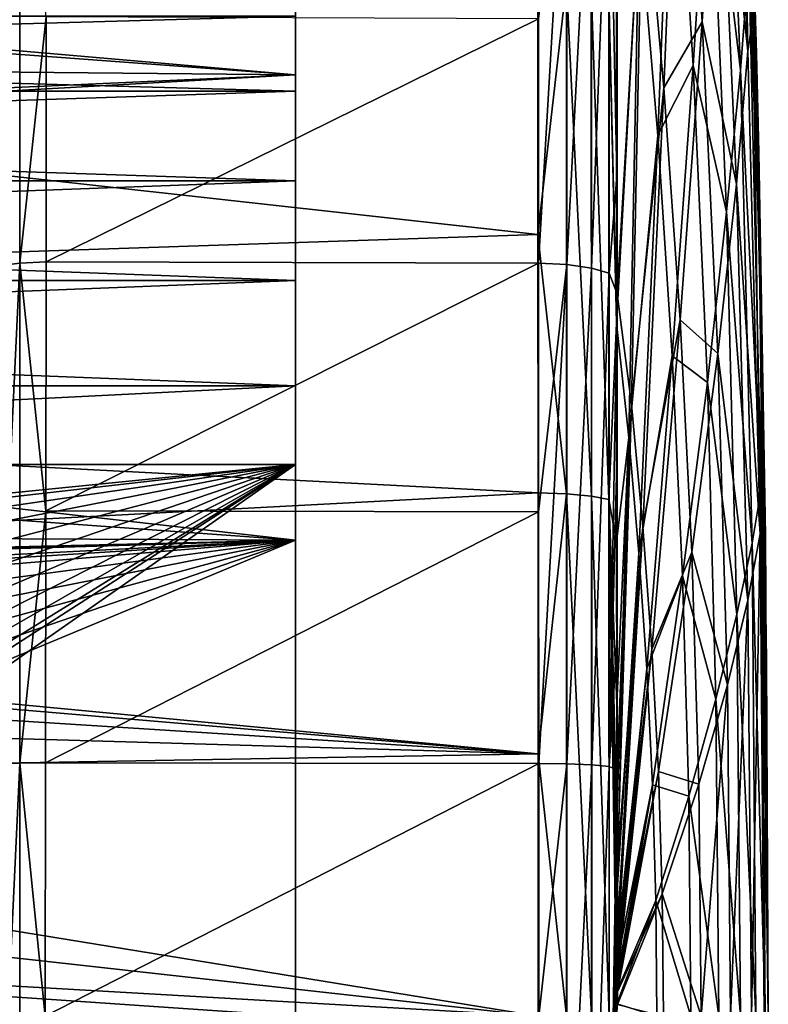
# Model space of a CAD drawing. Header units: millimetres. Extents: x -182 to 217, y -96 to 236.
# Tile 282 of 458: x 47.85 to 52.6, y 0.08 to 6.32. Entities that reach past the tile are written whole.
import ezdxf

# ---------------------------------------------------------------- set-up
doc = ezdxf.new("R2010")
doc.units = ezdxf.units.MM
doc.header["$LTSCALE"] = 52.148148
for name, color, linetype in [('705', 7, 'CONTINUOUS'), ('708', 7, 'CONTINUOUS'), ('710', 7, 'CONTINUOUS'), ('711', 7, 'CONTINUOUS'), ('717', 7, 'CONTINUOUS'), ('718', 7, 'CONTINUOUS'), ('725', 7, 'CONTINUOUS'), ('727', 7, 'CONTINUOUS'), ('728', 7, 'CONTINUOUS'), ('730', 7, 'CONTINUOUS'), ('739', 7, 'CONTINUOUS'), ('740', 7, 'CONTINUOUS'), ('741', 7, 'CONTINUOUS'), ('742', 7, 'CONTINUOUS'), ('743', 7, 'CONTINUOUS'), ('752', 7, 'CONTINUOUS'), ('758', 7, 'CONTINUOUS'), ('765', 7, 'CONTINUOUS')]:
    doc.layers.add(name, color=color, linetype=linetype)

msp = doc.modelspace()

# ---------------------------------------------------------------- linework, layer by layer
at = {"layer": '705', "color": 7, "linetype": 'CONTINUOUS', "true_color": 0xaaaaaa}
for points in [[(31.897, 4.3172, -22.0819), (31.5503, 7.1354, -21.3386), (51.1389, 4.96, -21.9465), (31.897, 4.3172, -22.0819)], [(51.1389, 4.96, -21.9465), (31.5503, 7.1354, -21.3386), (51.1384, 6.571, -21.5191), (51.1389, 4.96, -21.9465)], [(51.1395, 3.3219, -22.2534), (31.897, 4.3172, -22.0819), (51.1389, 4.96, -21.9465), (51.1395, 3.3219, -22.2534)], [(31.897, 4.3172, -22.0819), (51.1395, 3.3219, -22.2534), (39.9399, 2.7289, -22.3339), (31.897, 4.3172, -22.0819)], [(51.1395, 3.3219, -22.2534), (51.1403, 1.6655, -22.4383), (39.9399, 2.7289, -22.3339), (51.1395, 3.3219, -22.2534)], [(51.1403, 1.6655, -22.4383), (40.6, 2.5617, -22.3537), (39.9399, 2.7289, -22.3339), (51.1403, 1.6655, -22.4383)], [(40.6, 2.5617, -22.3537), (51.1403, 1.6655, -22.4383), (41.1037, 2.3025, -22.3819), (40.6, 2.5617, -22.3537)], [(41.1037, 2.3025, -22.3819), (51.1403, 1.6655, -22.4383), (41.5445, 1.9445, -22.4158), (41.1037, 2.3025, -22.3819)], [(41.5445, 1.9445, -22.4158), (51.1403, 1.6655, -22.4383), (41.9024, 1.5037, -22.4497), (41.5445, 1.9445, -22.4158)], [(51.1403, 1.6655, -22.4383), (51.1411, 0, -22.5), (41.9024, 1.5037, -22.4497), (51.1403, 1.6655, -22.4383)], [(41.9024, 1.5037, -22.4497), (51.1411, 0, -22.5), (42.1617, 1, -22.4778), (41.9024, 1.5037, -22.4497)], [(42.1617, 1, -22.4778), (51.1411, 0, -22.5), (42.3026, 0.5082, -22.4943), (42.1617, 1, -22.4778)], [(42.3026, 0.5082, -22.4943), (51.1411, 0, -22.5), (42.35, 0, -22.5), (42.3026, 0.5082, -22.4943)]]:
    msp.add_3dface(points, dxfattribs=at)
at = {"layer": '708', "color": 7, "linetype": 'CONTINUOUS', "true_color": 0xaaaaaa}
for points in [[(48.0199, 6.3415, 61.5435), (48.0188, 4.7873, 61.9603), (51.1418, 6.3292, 61.5473), (48.0199, 6.3415, 61.5435)], [(51.1418, 6.3292, 61.5473), (48.0188, 4.7873, 61.9603), (51.1424, 4.778, 61.9624), (51.1418, 6.3292, 61.5473)], [(48.0188, 4.7873, 61.9603), (48.0173, 3.2062, 62.2596), (51.1424, 4.778, 61.9624), (48.0188, 4.7873, 61.9603)], [(51.1424, 4.778, 61.9624), (48.0173, 3.2062, 62.2596), (51.1431, 3.2001, 62.2605), (51.1424, 4.778, 61.9624)], [(48.0173, 3.2062, 62.2596), (48.0156, 1.6072, 62.4398), (51.1431, 3.2001, 62.2605), (48.0173, 3.2062, 62.2596)], [(51.1431, 3.2001, 62.2605), (48.0156, 1.6072, 62.4398), (51.1441, 1.6044, 62.4401), (51.1431, 3.2001, 62.2605)], [(48.0156, 1.6072, 62.4398), (48.0137, -0.0001, 62.5), (51.1441, 1.6044, 62.4401), (48.0156, 1.6072, 62.4398)], [(51.1441, 1.6044, 62.4401), (48.0137, -0.0001, 62.5), (51.1449, -0.0001, 62.5), (51.1441, 1.6044, 62.4401)]]:
    msp.add_3dface(points, dxfattribs=at)
at = {"layer": '710', "color": 7, "linetype": 'CONTINUOUS', "true_color": 0xaaaaaa}
for points in [[(49.6, 8.7938, -18.2596), (49.6, 5.974, -19.3663), (49.6, 8.7938, 18.2596), (49.6, 8.7938, -18.2596)], [(49.6, 8.7938, 18.2596), (49.6, 5.974, -19.3663), (49.6, 7, -4), (49.6, 8.7938, 18.2596)], [(49.6, 5.974, 19.3663), (49.6, 8.7938, 18.2596), (49.6, 6.3455, 5.8705), (49.6, 5.974, 19.3663)], [(49.6, 7, -4), (49.6, 5.974, -19.3663), (49.6, 6.9248, -4.6676), (49.6, 7, -4)], [(49.6, 6.9248, -4.6676), (49.6, 5.974, -19.3663), (49.6, 6.7029, -5.3016), (49.6, 6.9248, -4.6676)], [(49.6, 6.7029, -5.3016), (49.6, 5.974, -19.3663), (49.6, 6.3455, -5.8705), (49.6, 6.7029, -5.3016)], [(49.6, 6.3455, -5.8705), (49.6, 5.974, -19.3663), (49.6, 5.8705, -6.3455), (49.6, 6.3455, -5.8705)], [(49.6, 5.8705, 6.3455), (49.6, 5.974, 19.3663), (49.6, 6.3455, 5.8705), (49.6, 5.8705, 6.3455)], [(49.6, 5.974, -19.3663), (49.6, 3.0208, -20.0404), (49.6, 5.8705, -6.3455), (49.6, 5.974, -19.3663)], [(49.6, 3.0208, 20.0404), (49.6, 5.974, 19.3663), (49.6, 4, 7), (49.6, 3.0208, 20.0404)], [(49.6, 4, 7), (49.6, 5.974, 19.3663), (49.6, 4.6676, 6.9248), (49.6, 4, 7)], [(49.6, 4.6676, 6.9248), (49.6, 5.974, 19.3663), (49.6, 5.3016, 6.7029), (49.6, 4.6676, 6.9248)], [(49.6, 5.3016, 6.7029), (49.6, 5.974, 19.3663), (49.6, 5.8705, 6.3455), (49.6, 5.3016, 6.7029)], [(49.6, 5.8705, -6.3455), (49.6, 3.0208, -20.0404), (49.6, 5.3016, -6.7029), (49.6, 5.8705, -6.3455)], [(49.6, 5.3016, -6.7029), (49.6, 3.0208, -20.0404), (49.6, 4.6676, -6.9248), (49.6, 5.3016, -6.7029)], [(49.6, 4.6676, -6.9248), (49.6, 3.0208, -20.0404), (49.6, 4, -7), (49.6, 4.6676, -6.9248)], [(49.6, 4, -7), (49.6, 3.0208, -20.0404), (49.6, 3.5, -8.5), (49.6, 4, -7)], [(49.6, -4, 7), (49.6, 3.0208, 20.0404), (49.6, 4, 7), (49.6, -4, 7)], [(49.6, 3.5, -7), (49.6, 4, -7), (49.6, 3.5, -8.5), (49.6, 3.5, -7)], [(49.6, 0, -20.2668), (49.6, -3.0208, -20.0404), (49.6, 3.5, -8.5), (49.6, 0, -20.2668)], [(49.6, -3.0208, -20.0404), (49.6, -3.5, -8.5), (49.6, 3.5, -8.5), (49.6, -3.0208, -20.0404)], [(49.6, 3.0208, -20.0404), (49.6, 0, -20.2668), (49.6, 3.5, -8.5), (49.6, 3.0208, -20.0404)], [(49.6, 0, 20.2668), (49.6, 3.0208, 20.0404), (49.6, -4, 7), (49.6, 0, 20.2668)]]:
    msp.add_3dface(points, dxfattribs=at)
at = {"layer": '711', "color": 7, "linetype": 'CONTINUOUS', "true_color": 0xaaaaaa}
for points in [[(49.6, 8.7938, 18.2596), (49.6, 5.974, 19.3663), (26.5983, 7.6791, 19.4049), (49.6, 8.7938, 18.2596)], [(49.6, 5.974, -19.3663), (49.6, 8.7938, -18.2596), (30.6055, 7.628, -19.3123), (49.6, 5.974, -19.3663)], [(26.5983, 7.6791, 19.4049), (49.6, 5.974, 19.3663), (26.5983, 6.1963, 19.928), (26.5983, 7.6791, 19.4049)], [(30.9771, 5.135, -20.1092), (49.6, 5.974, -19.3663), (30.6055, 7.628, -19.3123), (30.9771, 5.135, -20.1092)], [(26.5983, 6.1963, 19.928), (49.6, 5.974, 19.3663), (26.5983, 4.6782, 20.338), (26.5983, 6.1963, 19.928)], [(49.6, 5.974, 19.3663), (49.6, 3.0208, 20.0404), (26.5983, 4.6782, 20.338), (49.6, 5.974, 19.3663)], [(49.6, 3.0208, -20.0404), (49.6, 5.974, -19.3663), (30.9771, 5.135, -20.1092), (49.6, 3.0208, -20.0404)], [(31.2, 2.5821, -20.5873), (49.6, 3.0208, -20.0404), (30.9771, 5.135, -20.1092), (31.2, 2.5821, -20.5873)], [(26.5983, 4.6782, 20.338), (49.6, 3.0208, 20.0404), (26.5983, 3.1336, 20.6325), (26.5983, 4.6782, 20.338)], [(26.5983, 3.1336, 20.6325), (49.6, 3.0208, 20.0404), (26.5983, 1.5713, 20.8099), (26.5983, 3.1336, 20.6325)], [(49.6, 3.0208, 20.0404), (49.6, 0, 20.2668), (26.5983, 1.5713, 20.8099), (49.6, 3.0208, 20.0404)], [(39.2612, 2.7291, -20.3554), (49.6, 3.0208, -20.0404), (31.2, 2.5821, -20.5873), (39.2612, 2.7291, -20.3554)], [(39.9413, 2.7287, -20.3375), (49.6, 3.0208, -20.0404), (39.2612, 2.7291, -20.3554), (39.9413, 2.7287, -20.3375)], [(40.6, 2.5617, -20.3418), (49.6, 3.0208, -20.0404), (39.9413, 2.7287, -20.3375), (40.6, 2.5617, -20.3418)], [(49.6, 3.0208, -20.0404), (40.6, 2.5617, -20.3418), (41.1032, 2.3028, -20.3595), (49.6, 3.0208, -20.0404)], [(41.5436, 1.9455, -20.3851), (49.6, 3.0208, -20.0404), (41.1032, 2.3028, -20.3595), (41.5436, 1.9455, -20.3851)], [(41.9018, 1.5047, -20.413), (49.6, 3.0208, -20.0404), (41.5436, 1.9455, -20.3851), (41.9018, 1.5047, -20.413)], [(42.1617, 1, -20.4371), (49.6, 3.0208, -20.0404), (41.9018, 1.5047, -20.413), (42.1617, 1, -20.4371)], [(42.3025, 0.5087, -20.4516), (49.6, 3.0208, -20.0404), (42.1617, 1, -20.4371), (42.3025, 0.5087, -20.4516)], [(42.35, 0, -20.4566), (49.6, 3.0208, -20.0404), (42.3025, 0.5087, -20.4516), (42.35, 0, -20.4566)], [(49.6, 0, -20.2668), (49.6, 3.0208, -20.0404), (42.35, 0, -20.4566), (49.6, 0, -20.2668)], [(26.5983, 1.5713, 20.8099), (49.6, 0, 20.2668), (26.5983, 0, 20.8691), (26.5983, 1.5713, 20.8099)]]:
    msp.add_3dface(points, dxfattribs=at)
at = {"layer": '717', "color": 7, "linetype": 'CONTINUOUS', "true_color": 0xaaaaaa}
for points in [[(32.6, 4, -7), (49.6, 4, -7), (39.6, 3.5, -7), (32.6, 4, -7)], [(49.6, 4, -7), (49.6, 3.5, -7), (39.6, 3.5, -7), (49.6, 4, -7)]]:
    msp.add_3dface(points, dxfattribs=at)
at = {"layer": '718', "color": 7, "linetype": 'CONTINUOUS', "true_color": 0xaaaaaa}
for points in [[(49.6, -4, 7), (49.6, 4, 7), (32.6, 4, 7), (49.6, -4, 7)], [(49.6, -4, 7), (32.6, 4, 7), (32.6, -4, 7), (49.6, -4, 7)]]:
    msp.add_3dface(points, dxfattribs=at)
at = {"layer": '725', "color": 7, "linetype": 'CONTINUOUS', "true_color": 0xaaaaaa}
for points in [[(49.6, 5.8705, 6.3455), (49.6, 6.3455, 5.8705), (32.6, 5.8705, 6.3455), (49.6, 5.8705, 6.3455)], [(49.6, 6.3455, 5.8705), (32.6, 6.3455, 5.8705), (32.6, 5.8705, 6.3455), (49.6, 6.3455, 5.8705)], [(49.6, 5.3016, 6.7029), (49.6, 5.8705, 6.3455), (32.6, 5.3016, 6.7029), (49.6, 5.3016, 6.7029)], [(49.6, 5.8705, 6.3455), (32.6, 5.8705, 6.3455), (32.6, 5.3016, 6.7029), (49.6, 5.8705, 6.3455)], [(49.6, 4.6676, 6.9248), (49.6, 5.3016, 6.7029), (32.6, 4.6676, 6.9248), (49.6, 4.6676, 6.9248)], [(49.6, 5.3016, 6.7029), (32.6, 5.3016, 6.7029), (32.6, 4.6676, 6.9248), (49.6, 5.3016, 6.7029)], [(49.6, 4, 7), (49.6, 4.6676, 6.9248), (32.6, 4, 7), (49.6, 4, 7)], [(49.6, 4.6676, 6.9248), (32.6, 4.6676, 6.9248), (32.6, 4, 7), (49.6, 4.6676, 6.9248)]]:
    msp.add_3dface(points, dxfattribs=at)
at = {"layer": '727', "color": 7, "linetype": 'CONTINUOUS', "true_color": 0xaaaaaa}
for points in [[(49.6, 6.3455, -5.8705), (49.6, 5.8705, -6.3455), (32.6, 6.3455, -5.8705), (49.6, 6.3455, -5.8705)], [(49.6, 5.8705, -6.3455), (32.6, 5.8705, -6.3455), (32.6, 6.3455, -5.8705), (49.6, 5.8705, -6.3455)], [(49.6, 5.8705, -6.3455), (49.6, 5.3016, -6.7029), (32.6, 5.8705, -6.3455), (49.6, 5.8705, -6.3455)], [(49.6, 5.3016, -6.7029), (32.6, 5.3016, -6.7029), (32.6, 5.8705, -6.3455), (49.6, 5.3016, -6.7029)], [(49.6, 5.3016, -6.7029), (49.6, 4.6676, -6.9248), (32.6, 5.3016, -6.7029), (49.6, 5.3016, -6.7029)], [(49.6, 4.6676, -6.9248), (32.6, 4.6676, -6.9248), (32.6, 5.3016, -6.7029), (49.6, 4.6676, -6.9248)], [(49.6, 4.6676, -6.9248), (49.6, 4, -7), (32.6, 4.6676, -6.9248), (49.6, 4.6676, -6.9248)], [(49.6, 4, -7), (32.6, 4, -7), (32.6, 4.6676, -6.9248), (49.6, 4, -7)]]:
    msp.add_3dface(points, dxfattribs=at)
at = {"layer": '728', "color": 7, "linetype": 'CONTINUOUS', "true_color": 0xaaaaaa}
for points in [[(49.6, 3.5, -8.5), (49.6, -3.5, -8.5), (39.6, -3.5, -8.5), (49.6, 3.5, -8.5)], [(39.6, 3.5, -8.5), (49.6, 3.5, -8.5), (39.6, 2.5, -8.5), (39.6, 3.5, -8.5)], [(49.6, 3.5, -8.5), (39.6, -3.5, -8.5), (41.2579, -1.8712, -8.5), (49.6, 3.5, -8.5)], [(39.6, 2.5, -8.5), (49.6, 3.5, -8.5), (40.1984, 2.4273, -8.5), (39.6, 2.5, -8.5)], [(40.1984, 2.4273, -8.5), (49.6, 3.5, -8.5), (40.762, 2.2136, -8.5), (40.1984, 2.4273, -8.5)], [(40.762, 2.2136, -8.5), (49.6, 3.5, -8.5), (41.2579, 1.8712, -8.5), (40.762, 2.2136, -8.5)], [(41.2579, 1.8712, -8.5), (49.6, 3.5, -8.5), (41.6575, 1.42, -8.5), (41.2579, 1.8712, -8.5)], [(41.6575, -1.42, -8.5), (49.6, 3.5, -8.5), (41.2579, -1.8712, -8.5), (41.6575, -1.42, -8.5)], [(41.6575, 1.42, -8.5), (49.6, 3.5, -8.5), (41.9376, 0.8864, -8.5), (41.6575, 1.42, -8.5)], [(41.9376, -0.8864, -8.5), (49.6, 3.5, -8.5), (41.6575, -1.42, -8.5), (41.9376, -0.8864, -8.5)], [(41.9376, 0.8864, -8.5), (49.6, 3.5, -8.5), (42.0818, 0.3013, -8.5), (41.9376, 0.8864, -8.5)], [(42.0818, -0.3013, -8.5), (49.6, 3.5, -8.5), (41.9376, -0.8864, -8.5), (42.0818, -0.3013, -8.5)], [(42.0818, 0.3013, -8.5), (49.6, 3.5, -8.5), (42.0818, -0.3013, -8.5), (42.0818, 0.3013, -8.5)]]:
    msp.add_3dface(points, dxfattribs=at)
at = {"layer": '730', "color": 7, "linetype": 'CONTINUOUS', "true_color": 0xaaaaaa}
for points in [[(49.6, 3.5, -7), (49.6, 3.5, -8.5), (39.6, 3.5, -8.5), (49.6, 3.5, -7)], [(39.6, 3.5, -7), (49.6, 3.5, -7), (39.6, 3.5, -8.5), (39.6, 3.5, -7)]]:
    msp.add_3dface(points, dxfattribs=at)
at = {"layer": '739', "color": 7, "linetype": 'CONTINUOUS', "true_color": 0xaaaaaa}
for points in [[(52.4697, 6.1239, 45.638), (52.3399, 9.1859, 46.5156), (52.2801, 7.9212, 49.9843), (52.4697, 6.1239, 45.638)], [(52.3399, 9.1859, 46.5156), (52.4697, 6.1239, 45.638), (52.4278, 8.5084, 42.5487), (52.3399, 9.1859, 46.5156)], [(51.8033, 7.3639, 58.5974), (51.6391, 8.8433, 60.0939), (51.6405, 4.5835, 61.5388), (51.8033, 7.3639, 58.5974)], [(51.6405, 4.5835, 61.5388), (51.6391, 8.8433, 60.0939), (51.6402, 5.3301, 61.3574), (51.6405, 4.5835, 61.5388)], [(51.6402, 5.3301, 61.3574), (51.6391, 8.8433, 60.0939), (51.6393, 7.9023, 60.5024), (51.6402, 5.3301, 61.3574)], [(52.4278, 8.5084, 42.5487), (52.4697, 6.1239, 45.638), (52.5041, 6.3488, 42.0947), (52.4278, 8.5084, 42.5487)], [(51.937, 5.8911, 57.3792), (52.04, 8.4121, 54.4759), (51.8033, 7.3639, 58.5974), (51.937, 5.8911, 57.3792)], [(52.1804, 6.3091, 53.3007), (52.04, 8.4121, 54.4759), (51.937, 5.8911, 57.3792), (52.1804, 6.3091, 53.3007)], [(52.1804, 6.3091, 53.3007), (52.2801, 7.9212, 49.9843), (52.04, 8.4121, 54.4759), (52.1804, 6.3091, 53.3007)], [(52.3988, 5.2808, 49.0839), (52.2801, 7.9212, 49.9843), (52.1804, 6.3091, 53.3007), (52.3988, 5.2808, 49.0839)], [(52.3988, 5.2808, 49.0839), (52.4697, 6.1239, 45.638), (52.2801, 7.9212, 49.9843), (52.3988, 5.2808, 49.0839)], [(51.7314, 3.8819, 60.6285), (51.8033, 7.3639, 58.5974), (51.6405, 4.5835, 61.5388), (51.7314, 3.8819, 60.6285)], [(51.937, 5.8911, 57.3792), (51.8033, 7.3639, 58.5974), (51.7314, 3.8819, 60.6285), (51.937, 5.8911, 57.3792)], [(52.4697, 6.1239, 45.638), (52.5476, 3.062, 45.1114), (52.5041, 6.3488, 42.0947), (52.4697, 6.1239, 45.638)], [(52.5041, 6.3488, 42.0947), (52.5476, 3.062, 45.1114), (52.5577, 4.2171, 41.776), (52.5041, 6.3488, 42.0947)], [(52.0409, 4.4184, 56.4317), (52.1804, 6.3091, 53.3007), (51.937, 5.8911, 57.3792), (52.0409, 4.4184, 56.4317)], [(52.2806, 4.206, 52.4613), (52.1804, 6.3091, 53.3007), (52.0409, 4.4184, 56.4317), (52.2806, 4.206, 52.4613)], [(52.2806, 4.206, 52.4613), (52.3988, 5.2808, 49.0839), (52.1804, 6.3091, 53.3007), (52.2806, 4.206, 52.4613)], [(52.5476, 3.062, 45.1114), (52.4697, 6.1239, 45.638), (52.3988, 5.2808, 49.0839), (52.5476, 3.062, 45.1114)], [(51.8048, 3.1055, 59.9104), (51.937, 5.8911, 57.3792), (51.7314, 3.8819, 60.6285), (51.8048, 3.1055, 59.9104)], [(52.0409, 4.4184, 56.4317), (51.937, 5.8911, 57.3792), (51.8048, 3.1055, 59.9104), (52.0409, 4.4184, 56.4317)], [(52.4701, 2.6404, 48.5437), (52.3988, 5.2808, 49.0839), (52.2806, 4.206, 52.4613), (52.4701, 2.6404, 48.5437)], [(52.4701, 2.6404, 48.5437), (52.5476, 3.062, 45.1114), (52.3988, 5.2808, 49.0839), (52.4701, 2.6404, 48.5437)], [(51.7314, 3.8819, 60.6285), (51.6405, 4.5835, 61.5388), (51.642, 1.5619, 61.9877), (51.7314, 3.8819, 60.6285)], [(51.642, 1.5619, 61.9877), (51.6405, 4.5835, 61.5388), (51.6415, 2.4049, 61.9074), (51.642, 1.5619, 61.9877)], [(51.6415, 2.4049, 61.9074), (51.6405, 4.5835, 61.5388), (51.6409, 3.599, 61.7345), (51.6415, 2.4049, 61.9074)], [(51.8618, 2.3291, 59.3519), (52.0409, 4.4184, 56.4317), (51.8048, 3.1055, 59.9104), (51.8618, 2.3291, 59.3519)], [(52.1152, 2.9456, 55.7549), (52.0409, 4.4184, 56.4317), (51.8618, 2.3291, 59.3519), (52.1152, 2.9456, 55.7549)], [(52.1152, 2.9456, 55.7549), (52.2806, 4.206, 52.4613), (52.0409, 4.4184, 56.4317), (52.1152, 2.9456, 55.7549)], [(52.3408, 2.103, 51.9577), (52.2806, 4.206, 52.4613), (52.1152, 2.9456, 55.7549), (52.3408, 2.103, 51.9577)], [(52.3408, 2.103, 51.9577), (52.4701, 2.6404, 48.5437), (52.2806, 4.206, 52.4613), (52.3408, 2.103, 51.9577)], [(52.5577, 4.2171, 41.776), (52.5476, 3.062, 45.1114), (52.5895, 2.1042, 41.587), (52.5577, 4.2171, 41.776)], [(51.6424, 0.9718, 62.0237), (51.7314, 3.8819, 60.6285), (51.642, 1.5619, 61.9877), (51.6424, 0.9718, 62.0237)], [(51.8048, 3.1055, 59.9104), (51.7314, 3.8819, 60.6285), (51.6424, 0.9718, 62.0237), (51.8048, 3.1055, 59.9104)], [(51.6426, 0.5775, 62.0385), (51.8048, 3.1055, 59.9104), (51.6424, 0.9718, 62.0237), (51.6426, 0.5775, 62.0385)], [(51.6427, 0.4391, 62.0419), (51.8048, 3.1055, 59.9104), (51.6426, 0.5775, 62.0385), (51.6427, 0.4391, 62.0419)], [(51.8618, 2.3291, 59.3519), (51.8048, 3.1055, 59.9104), (51.6427, 0.4391, 62.0419), (51.8618, 2.3291, 59.3519)], [(52.4939, 0, 48.3636), (52.5476, 3.062, 45.1114), (52.4701, 2.6404, 48.5437), (52.4939, 0, 48.3636)], [(52.5736, 0, 44.9359), (52.5476, 3.062, 45.1114), (52.4939, 0, 48.3636), (52.5736, 0, 44.9359)], [(52.5476, 3.062, 45.1114), (52.5736, 0, 44.9359), (52.5895, 2.1042, 41.587), (52.5476, 3.062, 45.1114)], [(51.9026, 1.5527, 58.9529), (52.1152, 2.9456, 55.7549), (51.8618, 2.3291, 59.3519), (51.9026, 1.5527, 58.9529)], [(52.1598, 1.4728, 55.3488), (52.1152, 2.9456, 55.7549), (51.9026, 1.5527, 58.9529), (52.1598, 1.4728, 55.3488)], [(52.1598, 1.4728, 55.3488), (52.3408, 2.103, 51.9577), (52.1152, 2.9456, 55.7549), (52.1598, 1.4728, 55.3488)], [(52.3609, 0, 51.7898), (52.4701, 2.6404, 48.5437), (52.3408, 2.103, 51.9577), (52.3609, 0, 51.7898)], [(52.4939, 0, 48.3636), (52.4701, 2.6404, 48.5437), (52.3609, 0, 51.7898), (52.4939, 0, 48.3636)], [(51.6428, 0.33, 62.0439), (51.8618, 2.3291, 59.3519), (51.6427, 0.4391, 62.0419), (51.6428, 0.33, 62.0439)], [(51.9026, 1.5527, 58.9529), (51.8618, 2.3291, 59.3519), (51.6428, 0.2386, 62.0452), (51.9026, 1.5527, 58.9529)], [(51.6428, 0.2386, 62.0452), (51.8618, 2.3291, 59.3519), (51.6428, 0.33, 62.0439), (51.6428, 0.2386, 62.0452)], [(52.1746, 0, 55.2134), (52.3408, 2.103, 51.9577), (52.1598, 1.4728, 55.3488), (52.1746, 0, 55.2134)], [(52.3609, 0, 51.7898), (52.3408, 2.103, 51.9577), (52.1746, 0, 55.2134), (52.3609, 0, 51.7898)], [(52.5895, 2.1042, 41.587), (52.5736, 0, 44.9359), (52.6, 0.0007, 41.5244), (52.5895, 2.1042, 41.587)], [(51.927, 0.7763, 58.7135), (51.9026, 1.5527, 58.9529), (51.6428, 0.1555, 62.046), (51.927, 0.7763, 58.7135)], [(51.6428, 0.1555, 62.046), (51.9026, 1.5527, 58.9529), (51.6428, 0.2386, 62.0452), (51.6428, 0.1555, 62.046)], [(51.927, 0.7763, 58.7135), (52.1598, 1.4728, 55.3488), (51.9026, 1.5527, 58.9529), (51.927, 0.7763, 58.7135)], [(52.1746, 0, 55.2134), (52.1598, 1.4728, 55.3488), (51.927, 0.7763, 58.7135), (52.1746, 0, 55.2134)], [(51.6429, 0.0754, 62.0464), (51.927, 0.7763, 58.7135), (51.6428, 0.1555, 62.046), (51.6429, 0.0754, 62.0464)], [(51.9352, 0, 58.6338), (51.927, 0.7763, 58.7135), (51.6429, 0.0754, 62.0464), (51.9352, 0, 58.6338)], [(51.9352, 0, 58.6338), (52.1746, 0, 55.2134), (51.927, 0.7763, 58.7135), (51.9352, 0, 58.6338)]]:
    msp.add_3dface(points, dxfattribs=at)
at = {"layer": '740', "color": 7, "linetype": 'CONTINUOUS', "true_color": 0xaaaaaa}
for points in [[(52.5041, 6.3488, 42.0947), (52.54, 5.1949, 39.5088), (52.36, 10.3897, 40.471), (52.5041, 6.3488, 42.0947)], [(52.36, 10.3897, 40.471), (52.54, 5.1949, 39.5088), (52.373, 10.2405, 37.9124), (52.36, 10.3897, 40.471)], [(52.373, 10.2405, 37.9124), (52.54, 5.1949, 39.5088), (52.544, 5.0867, 37.1135), (52.373, 10.2405, 37.9124)], [(52.5041, 6.3488, 42.0947), (52.5577, 4.2171, 41.776), (52.54, 5.1949, 39.5088), (52.5041, 6.3488, 42.0947)], [(52.5577, 4.2171, 41.776), (52.5895, 2.1042, 41.587), (52.54, 5.1949, 39.5088), (52.5577, 4.2171, 41.776)], [(52.5895, 2.1042, 41.587), (52.6, 0.0007, 41.5244), (52.54, 5.1949, 39.5088), (52.5895, 2.1042, 41.587)], [(52.6, 0.0007, 41.5244), (52.6, 0, 39.1881), (52.54, 5.1949, 39.5088), (52.6, 0.0007, 41.5244)], [(52.54, 5.1949, 39.5088), (52.6, 0, 39.1881), (52.544, 5.0867, 37.1135), (52.54, 5.1949, 39.5088)], [(52.544, 5.0867, 37.1135), (52.6, 0, 39.1881), (52.6, 0.0006, 36.8517), (52.544, 5.0867, 37.1135)]]:
    msp.add_3dface(points, dxfattribs=at)
at = {"layer": '741', "color": 7, "linetype": 'CONTINUOUS', "true_color": 0xaaaaaa}
for points in [[(52.373, 10.2405, 37.9124), (52.544, 5.0867, 37.1135), (52.433, 9.193, 4.4175), (52.373, 10.2405, 37.9124)], [(52.433, 9.193, 4.4175), (52.544, 5.0867, 37.1135), (52.5262, 6.1087, 4.8508), (52.433, 9.193, 4.4175)], [(52.5262, 6.1087, 4.8508), (52.544, 5.0867, 37.1135), (52.5816, 3.0485, 5.108), (52.5262, 6.1087, 4.8508)], [(52.544, 5.0867, 37.1135), (52.6, 0.0006, 36.8517), (52.5816, 3.0485, 5.108), (52.544, 5.0867, 37.1135)], [(52.5816, 3.0485, 5.108), (52.6, 0.0006, 36.8517), (52.6, 0.0006, 5.1934), (52.5816, 3.0485, 5.108)]]:
    msp.add_3dface(points, dxfattribs=at)
at = {"layer": '742', "color": 7, "linetype": 'CONTINUOUS', "true_color": 0xaaaaaa}
for points in [[(52.433, 9.193, 4.4175), (52.5262, 6.1087, 4.8508), (52.3597, 10.9635, 1.5918), (52.433, 9.193, 4.4175)], [(52.3597, 10.9635, 1.5918), (52.5262, 6.1087, 4.8508), (52.5399, 5.4817, 2.5512), (52.3597, 10.9635, 1.5918)], [(52.3597, 10.9635, 1.5918), (52.5399, 5.4817, 2.5512), (52.4257, 9.117, -0.4898), (52.3597, 10.9635, 1.5918)], [(52.4257, 9.117, -0.4898), (52.5399, 5.4817, 2.5512), (52.5029, 6.8067, -0.0301), (52.4257, 9.117, -0.4898)], [(52.5029, 6.8067, -0.0301), (52.5399, 5.4817, 2.5512), (52.5571, 4.5232, 0.2931), (52.5029, 6.8067, -0.0301)], [(52.5262, 6.1087, 4.8508), (52.5816, 3.0485, 5.108), (52.5399, 5.4817, 2.5512), (52.5262, 6.1087, 4.8508)], [(52.5816, 3.0485, 5.108), (52.6, 0.0006, 5.1934), (52.5399, 5.4817, 2.5512), (52.5816, 3.0485, 5.108)], [(52.5399, 5.4817, 2.5512), (52.6, 0.0006, 5.1934), (52.6, 0, 2.8711), (52.5399, 5.4817, 2.5512)], [(52.5399, 5.4817, 2.5512), (52.6, 0, 2.8711), (52.5571, 4.5232, 0.2931), (52.5399, 5.4817, 2.5512)], [(52.5571, 4.5232, 0.2931), (52.6, 0, 2.8711), (52.5893, 2.2575, 0.4851), (52.5571, 4.5232, 0.2931)], [(52.5893, 2.2575, 0.4851), (52.6, 0, 2.8711), (52.6, 0.0008, 0.5488), (52.5893, 2.2575, 0.4851)]]:
    msp.add_3dface(points, dxfattribs=at)
at = {"layer": '743', "color": 7, "linetype": 'CONTINUOUS', "true_color": 0xaaaaaa}
for points in [[(52.3002, 9.005, -7.6121), (52.4231, 6.0034, -6.67), (52.2264, 7.6557, -10.8241), (52.3002, 9.005, -7.6121)], [(52.3002, 9.005, -7.6121), (52.4756, 6.6903, -3.3957), (52.4231, 6.0034, -6.67), (52.3002, 9.005, -7.6121)], [(51.7816, 6.9861, -18.9133), (51.997, 8.0449, -15.0726), (51.8994, 5.5889, -17.7242), (51.7816, 6.9861, -18.9133)], [(51.997, 8.0449, -15.0726), (52.1233, 6.0337, -13.8949), (51.8994, 5.5889, -17.7242), (51.997, 8.0449, -15.0726)], [(51.997, 8.0449, -15.0726), (52.2264, 7.6557, -10.8241), (52.1233, 6.0337, -13.8949), (51.997, 8.0449, -15.0726)], [(52.2264, 7.6557, -10.8241), (52.3357, 5.1038, -9.8936), (52.1233, 6.0337, -13.8949), (52.2264, 7.6557, -10.8241)], [(52.2264, 7.6557, -10.8241), (52.4231, 6.0034, -6.67), (52.3357, 5.1038, -9.8936), (52.2264, 7.6557, -10.8241)], [(51.6368, 6.6302, -21.0187), (51.7816, 6.9861, -18.9133), (51.6374, 4.4686, -21.5827), (51.6368, 6.6302, -21.0187)], [(51.6374, 4.4686, -21.5827), (51.7816, 6.9861, -18.9133), (51.6374, 4.3981, -21.5972), (51.6374, 4.4686, -21.5827)], [(51.6374, 4.3981, -21.5972), (51.7816, 6.9861, -18.9133), (51.7156, 3.6733, -20.7508), (51.6374, 4.3981, -21.5972)], [(51.7816, 6.9861, -18.9133), (51.8994, 5.5889, -17.7242), (51.7156, 3.6733, -20.7508), (51.7816, 6.9861, -18.9133)], [(52.5029, 6.8067, -0.0301), (52.5571, 4.5232, 0.2931), (52.4756, 6.6903, -3.3957), (52.5029, 6.8067, -0.0301)], [(52.4756, 6.6903, -3.3957), (52.5542, 3.3452, -2.8607), (52.4231, 6.0034, -6.67), (52.4756, 6.6903, -3.3957)], [(52.4756, 6.6903, -3.3957), (52.5571, 4.5232, 0.2931), (52.5542, 3.3452, -2.8607), (52.4756, 6.6903, -3.3957)], [(51.8994, 5.5889, -17.7242), (52.1233, 6.0337, -13.8949), (51.9911, 4.1916, -16.7994), (51.8994, 5.5889, -17.7242)], [(52.1233, 6.0337, -13.8949), (52.2135, 4.0224, -13.0537), (51.9911, 4.1916, -16.7994), (52.1233, 6.0337, -13.8949)], [(52.1233, 6.0337, -13.8949), (52.3357, 5.1038, -9.8936), (52.2135, 4.0224, -13.0537), (52.1233, 6.0337, -13.8949)], [(52.4231, 6.0034, -6.67), (52.4969, 3.0017, -6.1047), (52.3357, 5.1038, -9.8936), (52.4231, 6.0034, -6.67)], [(52.4231, 6.0034, -6.67), (52.5542, 3.3452, -2.8607), (52.4969, 3.0017, -6.1047), (52.4231, 6.0034, -6.67)], [(51.7156, 3.6733, -20.7508), (51.8994, 5.5889, -17.7242), (51.7795, 2.9387, -20.062), (51.7156, 3.6733, -20.7508)], [(51.8994, 5.5889, -17.7242), (51.9911, 4.1916, -16.7994), (51.7795, 2.9387, -20.062), (51.8994, 5.5889, -17.7242)], [(52.3357, 5.1038, -9.8936), (52.4013, 2.5519, -9.3353), (52.2135, 4.0224, -13.0537), (52.3357, 5.1038, -9.8936)], [(52.3357, 5.1038, -9.8936), (52.4969, 3.0017, -6.1047), (52.4013, 2.5519, -9.3353), (52.3357, 5.1038, -9.8936)], [(52.5571, 4.5232, 0.2931), (52.5893, 2.2575, 0.4851), (52.5542, 3.3452, -2.8607), (52.5571, 4.5232, 0.2931)], [(51.6374, 4.3981, -21.5972), (51.7156, 3.6733, -20.7508), (51.6379, 3.008, -21.8348), (51.6374, 4.3981, -21.5972)], [(51.7795, 2.9387, -20.062), (51.9911, 4.1916, -16.7994), (51.8291, 2.204, -19.5263), (51.7795, 2.9387, -20.062)], [(51.9911, 4.1916, -16.7994), (52.0565, 2.7944, -16.1388), (51.8291, 2.204, -19.5263), (51.9911, 4.1916, -16.7994)], [(51.9911, 4.1916, -16.7994), (52.2135, 4.0224, -13.0537), (52.0565, 2.7944, -16.1388), (51.9911, 4.1916, -16.7994)], [(52.2135, 4.0224, -13.0537), (52.2676, 2.0112, -12.549), (52.0565, 2.7944, -16.1388), (52.2135, 4.0224, -13.0537)], [(52.2135, 4.0224, -13.0537), (52.4013, 2.5519, -9.3353), (52.2676, 2.0112, -12.549), (52.2135, 4.0224, -13.0537)], [(51.6379, 3.008, -21.8348), (51.7156, 3.6733, -20.7508), (51.6384, 1.9868, -21.9519), (51.6379, 3.008, -21.8348)], [(51.6384, 1.9868, -21.9519), (51.7156, 3.6733, -20.7508), (51.6388, 1.2677, -22.0055), (51.6384, 1.9868, -21.9519)], [(51.6388, 1.2677, -22.0055), (51.7156, 3.6733, -20.7508), (51.6391, 0.7704, -22.0288), (51.6388, 1.2677, -22.0055)], [(51.7156, 3.6733, -20.7508), (51.7795, 2.9387, -20.062), (51.6391, 0.7704, -22.0288), (51.7156, 3.6733, -20.7508)], [(52.5542, 3.3452, -2.8607), (52.5804, 0, -2.6824), (52.4969, 3.0017, -6.1047), (52.5542, 3.3452, -2.8607)], [(52.5893, 2.2575, 0.4851), (52.6, 0.0008, 0.5488), (52.5542, 3.3452, -2.8607), (52.5893, 2.2575, 0.4851)], [(52.5542, 3.3452, -2.8607), (52.6, 0.0008, 0.5488), (52.5804, 0, -2.6824), (52.5542, 3.3452, -2.8607)], [(52.4969, 3.0017, -6.1047), (52.5214, 0, -5.9163), (52.4013, 2.5519, -9.3353), (52.4969, 3.0017, -6.1047)], [(52.4969, 3.0017, -6.1047), (52.5804, 0, -2.6824), (52.5214, 0, -5.9163), (52.4969, 3.0017, -6.1047)], [(51.6391, 0.7704, -22.0288), (51.7795, 2.9387, -20.062), (51.6392, 0.4453, -22.0379), (51.6391, 0.7704, -22.0288)], [(51.7795, 2.9387, -20.062), (51.8291, 2.204, -19.5263), (51.6392, 0.4453, -22.0379), (51.7795, 2.9387, -20.062)], [(51.8291, 2.204, -19.5263), (52.0565, 2.7944, -16.1388), (51.8646, 1.4693, -19.1437), (51.8291, 2.204, -19.5263)], [(52.0565, 2.7944, -16.1388), (52.0958, 1.3972, -15.7425), (51.8646, 1.4693, -19.1437), (52.0565, 2.7944, -16.1388)], [(52.0565, 2.7944, -16.1388), (52.2676, 2.0112, -12.549), (52.0958, 1.3972, -15.7425), (52.0565, 2.7944, -16.1388)], [(52.4013, 2.5519, -9.3353), (52.4232, 0, -9.1492), (52.2676, 2.0112, -12.549), (52.4013, 2.5519, -9.3353)], [(52.4013, 2.5519, -9.3353), (52.5214, 0, -5.9163), (52.4232, 0, -9.1492), (52.4013, 2.5519, -9.3353)], [(51.6392, 0.4453, -22.0379), (51.8291, 2.204, -19.5263), (51.6393, 0.3319, -22.0399), (51.6392, 0.4453, -22.0379)], [(51.8291, 2.204, -19.5263), (51.8646, 1.4693, -19.1437), (51.6393, 0.3319, -22.0399), (51.8291, 2.204, -19.5263)], [(52.2676, 2.0112, -12.549), (52.2857, 0, -12.3807), (52.0958, 1.3972, -15.7425), (52.2676, 2.0112, -12.549)], [(52.2676, 2.0112, -12.549), (52.4232, 0, -9.1492), (52.2857, 0, -12.3807), (52.2676, 2.0112, -12.549)], [(51.6393, 0.3319, -22.0399), (51.8646, 1.4693, -19.1437), (51.6393, 0.239, -22.0411), (51.6393, 0.3319, -22.0399)], [(51.6393, 0.239, -22.0411), (51.8646, 1.4693, -19.1437), (51.6394, 0.1564, -22.0419), (51.6393, 0.239, -22.0411)], [(51.8646, 1.4693, -19.1437), (51.8858, 0.7347, -18.9141), (51.6394, 0.1564, -22.0419), (51.8646, 1.4693, -19.1437)], [(51.8646, 1.4693, -19.1437), (52.0958, 1.3972, -15.7425), (51.8858, 0.7347, -18.9141), (51.8646, 1.4693, -19.1437)], [(52.0958, 1.3972, -15.7425), (52.1089, 0, -15.6104), (51.8858, 0.7347, -18.9141), (52.0958, 1.3972, -15.7425)], [(52.0958, 1.3972, -15.7425), (52.2857, 0, -12.3807), (52.1089, 0, -15.6104), (52.0958, 1.3972, -15.7425)], [(51.8858, 0.7347, -18.9141), (51.8929, 0, -18.8376), (51.6394, 0.0778, -22.0423), (51.8858, 0.7347, -18.9141)], [(51.6394, 0.1564, -22.0419), (51.8858, 0.7347, -18.9141), (51.6394, 0.0778, -22.0423), (51.6394, 0.1564, -22.0419)], [(51.8858, 0.7347, -18.9141), (52.1089, 0, -15.6104), (51.8929, 0, -18.8376), (51.8858, 0.7347, -18.9141)], [(51.6394, 0.0778, -22.0423), (51.8929, 0, -18.8376), (51.6394, 0.0004, -22.0424), (51.6394, 0.0778, -22.0423)]]:
    msp.add_3dface(points, dxfattribs=at)
at = {"layer": '752', "color": 7, "linetype": 'CONTINUOUS', "true_color": 0xaaaaaa}
for points in [[(51.6368, 6.6302, -21.0187), (51.6374, 4.4686, -21.5827), (51.5882, 6.4858, -21.2507), (51.6368, 6.6302, -21.0187)], [(51.1389, 4.96, -21.9465), (51.1384, 6.571, -21.5191), (51.3198, 6.5579, -21.4875), (51.1389, 4.96, -21.9465)], [(51.3197, 3.3153, -22.2204), (51.1389, 4.96, -21.9465), (51.3198, 6.5579, -21.4875), (51.3197, 3.3153, -22.2204)], [(51.3197, 3.3153, -22.2204), (51.3198, 6.5579, -21.4875), (51.4776, 3.3009, -22.1235), (51.3197, 3.3153, -22.2204)], [(51.4776, 3.3009, -22.1235), (51.3198, 6.5579, -21.4875), (51.4774, 6.5293, -21.3934), (51.4776, 3.3009, -22.1235)], [(51.4776, 3.3009, -22.1235), (51.4774, 6.5293, -21.3934), (51.5887, 3.2789, -21.9763), (51.4776, 3.3009, -22.1235)], [(51.5887, 3.2789, -21.9763), (51.4774, 6.5293, -21.3934), (51.5882, 6.4858, -21.2507), (51.5887, 3.2789, -21.9763)], [(51.6374, 4.4686, -21.5827), (51.6374, 4.3981, -21.5972), (51.5882, 6.4858, -21.2507), (51.6374, 4.4686, -21.5827)], [(51.6374, 4.3981, -21.5972), (51.5887, 3.2789, -21.9763), (51.5882, 6.4858, -21.2507), (51.6374, 4.3981, -21.5972)], [(51.1395, 3.3219, -22.2534), (51.1389, 4.96, -21.9465), (51.3197, 3.3153, -22.2204), (51.1395, 3.3219, -22.2534)], [(51.6374, 4.3981, -21.5972), (51.6379, 3.008, -21.8348), (51.5887, 3.2789, -21.9763), (51.6374, 4.3981, -21.5972)], [(51.1403, 1.6655, -22.4383), (51.1395, 3.3219, -22.2534), (51.3197, 3.3153, -22.2204), (51.1403, 1.6655, -22.4383)], [(51.32, 0, -22.4669), (51.1403, 1.6655, -22.4383), (51.3197, 3.3153, -22.2204), (51.32, 0, -22.4669)], [(51.32, 0, -22.4669), (51.3197, 3.3153, -22.2204), (51.4781, 0, -22.3694), (51.32, 0, -22.4669)], [(51.4781, 0, -22.3694), (51.3197, 3.3153, -22.2204), (51.4776, 3.3009, -22.1235), (51.4781, 0, -22.3694)], [(51.4781, 0, -22.3694), (51.4776, 3.3009, -22.1235), (51.5897, 0, -22.2209), (51.4781, 0, -22.3694)], [(51.5897, 0, -22.2209), (51.4776, 3.3009, -22.1235), (51.5887, 3.2789, -21.9763), (51.5897, 0, -22.2209)], [(51.6379, 3.008, -21.8348), (51.6384, 1.9868, -21.9519), (51.5887, 3.2789, -21.9763), (51.6379, 3.008, -21.8348)], [(51.6384, 1.9868, -21.9519), (51.6388, 1.2677, -22.0055), (51.5887, 3.2789, -21.9763), (51.6384, 1.9868, -21.9519)], [(51.6388, 1.2677, -22.0055), (51.6391, 0.7704, -22.0288), (51.5887, 3.2789, -21.9763), (51.6388, 1.2677, -22.0055)], [(51.6391, 0.7704, -22.0288), (51.6392, 0.4453, -22.0379), (51.5887, 3.2789, -21.9763), (51.6391, 0.7704, -22.0288)], [(51.6392, 0.4453, -22.0379), (51.6393, 0.3319, -22.0399), (51.5887, 3.2789, -21.9763), (51.6392, 0.4453, -22.0379)], [(51.6393, 0.3319, -22.0399), (51.6393, 0.239, -22.0411), (51.5887, 3.2789, -21.9763), (51.6393, 0.3319, -22.0399)], [(51.6393, 0.239, -22.0411), (51.6394, 0.1564, -22.0419), (51.5887, 3.2789, -21.9763), (51.6393, 0.239, -22.0411)], [(51.6394, 0.1564, -22.0419), (51.6394, 0.0778, -22.0423), (51.5887, 3.2789, -21.9763), (51.6394, 0.1564, -22.0419)], [(51.6394, 0.0778, -22.0423), (51.6394, 0.0004, -22.0424), (51.5887, 3.2789, -21.9763), (51.6394, 0.0778, -22.0423)], [(51.6394, 0.0004, -22.0424), (51.5897, 0, -22.2209), (51.5887, 3.2789, -21.9763), (51.6394, 0.0004, -22.0424)], [(51.1411, 0, -22.5), (51.1403, 1.6655, -22.4383), (51.32, 0, -22.4669), (51.1411, 0, -22.5)]]:
    msp.add_3dface(points, dxfattribs=at)
at = {"layer": '758', "color": 7, "linetype": 'CONTINUOUS', "true_color": 0xaaaaaa}
for points in [[(51.6402, 5.3301, 61.3574), (51.6393, 7.9023, 60.5024), (51.59, 7.7408, 60.7583), (51.6402, 5.3301, 61.3574)], [(51.1418, 6.3292, 61.5473), (51.1424, 4.778, 61.9624), (51.3219, 7.8303, 60.9871), (51.1418, 6.3292, 61.5473)], [(51.3219, 7.8303, 60.9871), (51.1424, 4.778, 61.9624), (51.3219, 4.7691, 61.9302), (51.3219, 7.8303, 60.9871)], [(51.3219, 7.8303, 60.9871), (51.3219, 4.7691, 61.9302), (51.4791, 7.7948, 60.8962), (51.3219, 7.8303, 60.9871)], [(51.4791, 7.7948, 60.8962), (51.3219, 4.7691, 61.9302), (51.4793, 4.7475, 61.8354), (51.4791, 7.7948, 60.8962)], [(51.4791, 7.7948, 60.8962), (51.4793, 4.7475, 61.8354), (51.59, 7.7408, 60.7583), (51.4791, 7.7948, 60.8962)], [(51.59, 7.7408, 60.7583), (51.4793, 4.7475, 61.8354), (51.5906, 4.7147, 61.6912), (51.59, 7.7408, 60.7583)], [(51.6402, 5.3301, 61.3574), (51.59, 7.7408, 60.7583), (51.5906, 4.7147, 61.6912), (51.6402, 5.3301, 61.3574)], [(51.6405, 4.5835, 61.5388), (51.6402, 5.3301, 61.3574), (51.5906, 4.7147, 61.6912), (51.6405, 4.5835, 61.5388)], [(51.1424, 4.778, 61.9624), (51.1431, 3.2001, 62.2605), (51.3219, 4.7691, 61.9302), (51.1424, 4.778, 61.9624)], [(51.1431, 3.2001, 62.2605), (51.1441, 1.6044, 62.4401), (51.3219, 4.7691, 61.9302), (51.1431, 3.2001, 62.2605)], [(51.3219, 4.7691, 61.9302), (51.1441, 1.6044, 62.4401), (51.3219, 1.6017, 62.4075), (51.3219, 4.7691, 61.9302)], [(51.3219, 4.7691, 61.9302), (51.3219, 1.6017, 62.4075), (51.4793, 4.7475, 61.8354), (51.3219, 4.7691, 61.9302)], [(51.4793, 4.7475, 61.8354), (51.3219, 1.6017, 62.4075), (51.4797, 1.5946, 62.3111), (51.4793, 4.7475, 61.8354)], [(51.4793, 4.7475, 61.8354), (51.4797, 1.5946, 62.3111), (51.5906, 4.7147, 61.6912), (51.4793, 4.7475, 61.8354)], [(51.5906, 4.7147, 61.6912), (51.4797, 1.5946, 62.3111), (51.5915, 1.5836, 62.164), (51.5906, 4.7147, 61.6912)], [(51.6405, 4.5835, 61.5388), (51.5906, 4.7147, 61.6912), (51.5915, 1.5836, 62.164), (51.6405, 4.5835, 61.5388)], [(51.6409, 3.599, 61.7345), (51.6405, 4.5835, 61.5388), (51.5915, 1.5836, 62.164), (51.6409, 3.599, 61.7345)], [(51.6415, 2.4049, 61.9074), (51.6409, 3.599, 61.7345), (51.5915, 1.5836, 62.164), (51.6415, 2.4049, 61.9074)], [(51.642, 1.5619, 61.9877), (51.6415, 2.4049, 61.9074), (51.5915, 1.5836, 62.164), (51.642, 1.5619, 61.9877)], [(51.1441, 1.6044, 62.4401), (51.1449, -0.0001, 62.5), (51.3219, 1.6017, 62.4075), (51.1441, 1.6044, 62.4401)], [(51.3219, 1.6017, 62.4075), (51.1449, -0.0001, 62.5), (51.3219, -1.6015, 62.4075), (51.3219, 1.6017, 62.4075)], [(51.3219, 1.6017, 62.4075), (51.3219, -1.6015, 62.4075), (51.4797, 1.5946, 62.3111), (51.3219, 1.6017, 62.4075)], [(51.4797, 1.5946, 62.3111), (51.3219, -1.6015, 62.4075), (51.4797, -1.5944, 62.3111), (51.4797, 1.5946, 62.3111)], [(51.4797, 1.5946, 62.3111), (51.4797, -1.5944, 62.3111), (51.5915, 1.5836, 62.164), (51.4797, 1.5946, 62.3111)], [(51.5915, 1.5836, 62.164), (51.4797, -1.5944, 62.3111), (51.5915, -1.5834, 62.1641), (51.5915, 1.5836, 62.164)], [(51.642, 1.5619, 61.9877), (51.5915, 1.5836, 62.164), (51.5915, -1.5834, 62.1641), (51.642, 1.5619, 61.9877)], [(51.6424, 0.9718, 62.0237), (51.642, 1.5619, 61.9877), (51.5915, -1.5834, 62.1641), (51.6424, 0.9718, 62.0237)], [(51.6426, 0.5775, 62.0385), (51.6424, 0.9718, 62.0237), (51.5915, -1.5834, 62.1641), (51.6426, 0.5775, 62.0385)], [(51.6427, 0.4391, 62.0419), (51.6426, 0.5775, 62.0385), (51.5915, -1.5834, 62.1641), (51.6427, 0.4391, 62.0419)], [(51.6428, 0.33, 62.0439), (51.6427, 0.4391, 62.0419), (51.5915, -1.5834, 62.1641), (51.6428, 0.33, 62.0439)], [(51.6428, 0.2386, 62.0452), (51.6428, 0.33, 62.0439), (51.5915, -1.5834, 62.1641), (51.6428, 0.2386, 62.0452)], [(51.6428, 0.1555, 62.046), (51.6428, 0.2386, 62.0452), (51.5915, -1.5834, 62.1641), (51.6428, 0.1555, 62.046)], [(51.6429, 0.0754, 62.0464), (51.6428, 0.1555, 62.046), (51.5915, -1.5834, 62.1641), (51.6429, 0.0754, 62.0464)]]:
    msp.add_3dface(points, dxfattribs=at)
at = {"layer": '765', "color": 7, "linetype": 'CONTINUOUS', "true_color": 0xaaaaaa}
for points in [[(47.8514, 7.8465, 60.9852), (47.6996, 4.7601, 61.8483), (47.8516, 4.7793, 61.9326), (47.8514, 7.8465, 60.9852)], [(48.0199, 6.3415, 61.5435), (47.8514, 7.8465, 60.9852), (47.8516, 4.7793, 61.9326), (48.0199, 6.3415, 61.5435)], [(48.0188, 4.7873, 61.9603), (48.0199, 6.3415, 61.5435), (47.8516, 4.7793, 61.9326), (48.0188, 4.7873, 61.9603)], [(47.6996, 4.7601, 61.8483), (47.6992, 1.599, 62.3273), (47.8516, 4.7793, 61.9326), (47.6996, 4.7601, 61.8483)], [(47.8516, 4.7793, 61.9326), (47.6992, 1.599, 62.3273), (47.8519, 1.6051, 62.4124), (47.8516, 4.7793, 61.9326)], [(48.0173, 3.2062, 62.2596), (48.0188, 4.7873, 61.9603), (47.8516, 4.7793, 61.9326), (48.0173, 3.2062, 62.2596)], [(48.0173, 3.2062, 62.2596), (47.8516, 4.7793, 61.9326), (47.8519, 1.6051, 62.4124), (48.0173, 3.2062, 62.2596)], [(48.0156, 1.6072, 62.4398), (48.0173, 3.2062, 62.2596), (47.8519, 1.6051, 62.4124), (48.0156, 1.6072, 62.4398)], [(47.6992, 1.599, 62.3273), (47.6992, -1.5988, 62.3274), (47.8519, 1.6051, 62.4124), (47.6992, 1.599, 62.3273)], [(47.8519, 1.6051, 62.4124), (47.6992, -1.5988, 62.3274), (47.8519, -1.6049, 62.4124), (47.8519, 1.6051, 62.4124)], [(48.0137, -0.0001, 62.5), (48.0156, 1.6072, 62.4398), (47.8519, 1.6051, 62.4124), (48.0137, -0.0001, 62.5)], [(48.0137, -0.0001, 62.5), (47.8519, 1.6051, 62.4124), (47.8519, -1.6049, 62.4124), (48.0137, -0.0001, 62.5)]]:
    msp.add_3dface(points, dxfattribs=at)

doc.saveas('drawing.dxf')
